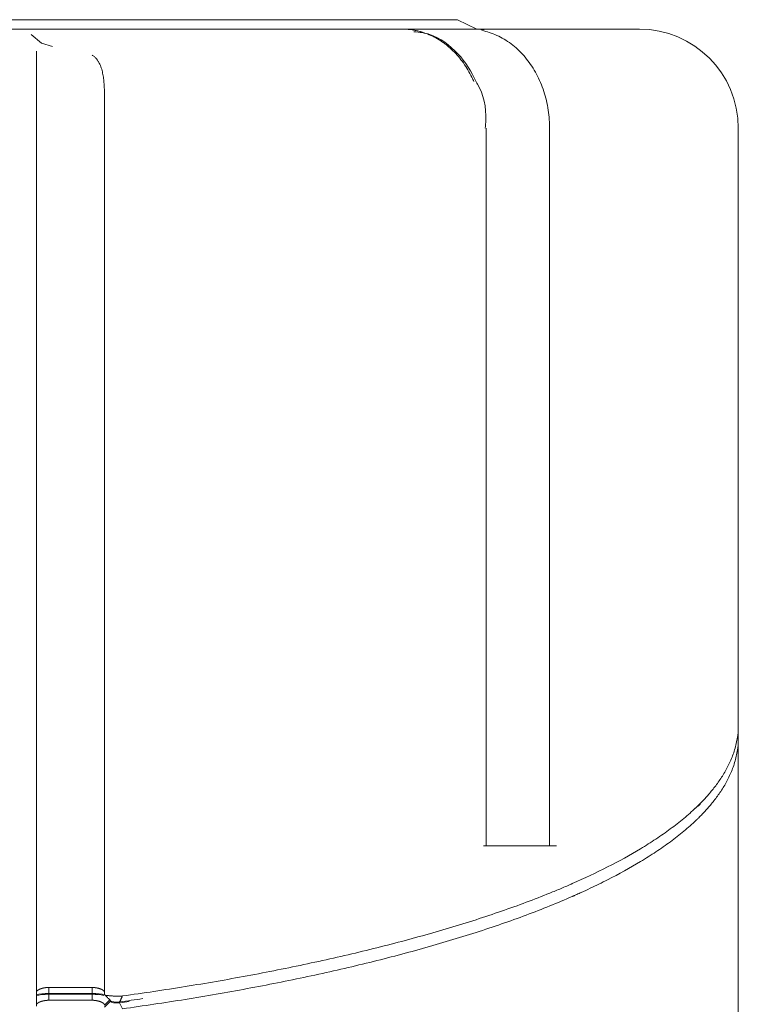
# Model space of a CAD drawing. Header units: millimetres. Extents: x 25069 to 61396, y 8621 to 21558.
# Tile 348 of 656: x 38361 to 38420, y 15900 to 15979. Entities that reach past the tile are written whole.
import ezdxf

# ---------------------------------------------------------------- set-up
doc = ezdxf.new("R2010")
doc.units = ezdxf.units.MM
doc.layers.add('10', color=7, linetype='Continuous')

msp = doc.modelspace()

# ---------------------------------------------------------------- linework, layer by layer
at = {"layer": '10', "color": 7, "linetype": 'Continuous', "lineweight": 18}
for p, q in [((38257.247, 15979.396), (38396.851, 15979.396)), ((38398.402, 15978.632), (38396.851, 15979.396)), ((38357.39, 15978.632), (38392.466, 15978.632)), ((38392.466, 15978.632), (38398.247, 15978.632)), ((38398.247, 15978.632), (38411.549, 15978.632)), ((38362.799, 15970.632), (38362.799, 15899.698)), ((38368.299, 15900.631), (38368.299, 15970.632)), ((38399.159, 15912.632), (38399.159, 15970.632)), ((38419.549, 15922.378), (38419.549, 15970.632)), ((38419.549, 15951.232), (38419.542, 15951.232)), ((38419.549, 15922.378), (38419.549, 15921.343)), ((38419.549, 15921.343), (38419.549, 15779.732)), ((38404.86, 15912.632), (38398.936, 15912.632)), ((38363.799, 15901.199), (38367.299, 15901.199)), ((38367.299, 15900.716), (38363.797, 15900.716)), ((38363.799, 15900.647), (38363.799, 15900.164)), ((38363.799, 15900.647), (38367.299, 15900.647)), ((38367.299, 15900.647), (38367.299, 15900.164)), ((38367.299, 15900.164), (38363.799, 15900.164)), ((38368.749, 15900.197), (38368.299, 15899.762)), ((38368.799, 15900.079), (38368.299, 15899.596)), ((38368.799, 15900.148), (38368.799, 15900.079)), ((38369.53, 15899.96), (38369.761, 15899.477))]:
    msp.add_line(p, q, dxfattribs=at)
at = {"layer": '10', "color": 7, "linetype": 'Continuous', "lineweight": 13}
for p, q in [((38398.26, 15978.632), (38411.549, 15978.632)), ((38362.364, 15978.207), (38363.2, 15977.505)), ((38362.799, 15900.8), (38362.799, 15976.854)), ((38364.107, 15977.228), (38363.2, 15977.505)), ((38368.299, 15973.376), (38368.299, 15900.8)), ((38404.293, 15970.632), (38404.293, 15912.632))]:
    msp.add_line(p, q, dxfattribs=at)
at = {"layer": '10', "color": 7, "linetype": 'Continuous', "lineweight": 18}
msp.add_arc((38411.549, 15970.632), 8, 0, 90, dxfattribs=at)
for points, knots in [([(38393.285, 15978.56), (38393.14, 15978.584), (38392.999, 15978.602), (38392.725, 15978.626), (38392.593, 15978.632), (38392.466, 15978.632)], [0, 0, 0, 0, 0.5, 0.5, 1, 1, 1, 1]), ([(38398.168, 15974.397), (38398.118, 15974.513), (38397.969, 15974.834), (38397.803, 15975.143), (38397.574, 15975.529), (38397.452, 15975.717), (38397.192, 15976.081), (38397.057, 15976.254), (38396.775, 15976.584), (38396.482, 15976.897), (38396.167, 15977.177), (38395.923, 15977.375), (38395.84, 15977.439), (38395.714, 15977.531), (38395.671, 15977.561), (38395.586, 15977.621), (38395.543, 15977.65), (38395.327, 15977.792), (38395.151, 15977.896), (38394.793, 15978.083), (38394.43, 15978.25), (38394.055, 15978.377), (38393.769, 15978.458), (38393.673, 15978.482), (38393.48, 15978.525), (38393.383, 15978.544), (38393.285, 15978.56)], [0, 0, 0, 0, 0.052223, 0.147, 0.147, 0.241778, 0.241778, 0.336556, 0.336556, 0.431334, 0.526111, 0.526111, 0.5735, 0.5735, 0.597195, 0.597195, 0.620889, 0.620889, 0.715667, 0.715667, 0.810445, 0.905222, 0.905222, 0.952611, 0.952611, 1, 1, 1, 1]), ([(38398.381, 15974.311), (38397.986, 15975.221), (38396.975, 15976.765), (38395.072, 15978.2), (38393.776, 15978.398), (38393.326, 15978.409)], [0, 0, 0, 0, 0.389699, 0.79831, 1, 1, 1, 1]), ([(38398.247, 15978.632), (38398.38, 15978.632), (38398.51, 15978.628), (38398.765, 15978.612), (38398.889, 15978.599), (38399.011, 15978.583)], [0, 0, 0, 0, 0.5, 0.5, 1, 1, 1, 1]), ([(38362.799, 15976.849), (38362.799, 15976.707), (38362.799, 15976.548), (38362.799, 15976.326), (38362.799, 15976.28), (38362.799, 15976.187), (38362.799, 15976.139), (38362.799, 15975.992), (38362.799, 15975.89), (38362.799, 15975.573), (38362.799, 15975.347), (38362.799, 15974.864), (38362.799, 15974.607), (38362.799, 15974.059), (38362.799, 15973.776), (38362.799, 15973.189), (38362.799, 15972.886), (38362.799, 15972.495), (38362.799, 15972.416), (38362.799, 15972.297), (38362.799, 15972.257), (38362.799, 15972.177), (38362.799, 15971.977), (38362.799, 15971.775), (38362.799, 15971.289), (38362.799, 15970.962), (38362.799, 15970.632)], [0, 0, 0, 0, 0.125, 0.125, 0.15625, 0.15625, 0.1875, 0.1875, 0.25, 0.25, 0.375, 0.375, 0.5, 0.5, 0.625, 0.625, 0.75, 0.75, 0.78125, 0.78125, 0.796875, 0.796875, 0.8125, 0.875, 0.875, 1, 1, 1, 1]), ([(38368.299, 15973.351), (38368.299, 15973.498), (38368.297, 15973.645), (38368.291, 15973.864), (38368.288, 15973.937), (38368.281, 15974.082), (38368.276, 15974.154), (38368.26, 15974.37), (38368.247, 15974.513), (38368.209, 15974.798), (38368.186, 15974.938), (38368.142, 15975.148), (38368.125, 15975.218), (38368.089, 15975.356), (38368.068, 15975.425), (38368.024, 15975.56), (38367.999, 15975.627), (38367.945, 15975.759), (38367.915, 15975.824), (38367.866, 15975.92), (38367.848, 15975.951), (38367.812, 15976.014), (38367.793, 15976.045), (38367.733, 15976.136), (38367.689, 15976.194), (38367.617, 15976.278), (38367.592, 15976.306), (38367.539, 15976.359), (38367.512, 15976.384), (38367.455, 15976.433), (38367.426, 15976.456), (38367.364, 15976.5), (38367.332, 15976.521), (38367.299, 15976.54)], [0, 0, 0, 0, 0.125, 0.125, 0.1875, 0.1875, 0.25, 0.25, 0.375, 0.375, 0.5, 0.5, 0.5625, 0.5625, 0.625, 0.625, 0.6875, 0.6875, 0.75, 0.75, 0.78125, 0.78125, 0.8125, 0.8125, 0.875, 0.875, 0.90625, 0.90625, 0.9375, 0.9375, 0.96875, 0.96875, 1, 1, 1, 1]), ([(38399.083, 15970.638), (38399.112, 15970.85), (38399.216, 15972.054), (38398.952, 15973.433), (38398.406, 15974.274), (38398.381, 15974.311)], [0, 0, 0, 0, 0.166979, 0.962591, 1, 1, 1, 1]), ([(38368.299, 15970.632), (38368.299, 15970.867), (38368.299, 15971.101), (38368.299, 15971.566), (38368.299, 15971.797), (38368.299, 15972.255), (38368.299, 15972.48), (38368.299, 15972.922), (38368.299, 15973.139), (38368.299, 15973.351)], [0, 0, 0, 0, 0.25, 0.25, 0.5, 0.5, 0.75, 0.75, 1, 1, 1, 1]), ([(38369.761, 15900.512), (38371.46, 15900.748), (38373.153, 15901.001), (38376.514, 15901.542), (38378.182, 15901.831), (38381.482, 15902.445), (38383.114, 15902.769), (38386.328, 15903.454), (38387.911, 15903.814), (38391.014, 15904.571), (38392.534, 15904.967), (38395.498, 15905.795), (38396.943, 15906.227), (38399.74, 15907.126), (38401.093, 15907.594), (38403.044, 15908.322), (38403.681, 15908.57), (38404.615, 15908.947), (38405.077, 15909.138), (38405.606, 15909.363), (38405.868, 15909.476), (38405.998, 15909.533), (38406.064, 15909.561), (38406.096, 15909.576), (38406.112, 15909.583), (38406.12, 15909.586), (38406.124, 15909.588), (38406.126, 15909.589), (38406.127, 15909.589), (38406.128, 15909.59), (38406.128, 15909.59), (38406.128, 15909.59), (38407.099, 15910.016), (38408.052, 15910.464), (38409.897, 15911.403), (38410.79, 15911.894), (38412.066, 15912.663), (38412.895, 15913.186), (38414.066, 15914.004), (38414.792, 15914.57), (38415.312, 15915.003), (38415.567, 15915.221), (38415.853, 15915.479), (38415.993, 15915.61), (38416.063, 15915.675), (38416.097, 15915.707), (38416.114, 15915.724), (38416.123, 15915.732), (38416.127, 15915.736), (38416.129, 15915.738), (38416.13, 15915.739), (38416.131, 15915.74), (38416.131, 15915.74), (38416.131, 15915.74), (38416.131, 15915.74), (38416.131, 15915.74), (38416.131, 15915.74), (38416.321, 15915.921), (38416.515, 15916.114), (38416.904, 15916.524), (38417.1, 15916.74), (38417.485, 15917.198), (38417.675, 15917.439), (38418.042, 15917.944), (38418.219, 15918.209), (38418.552, 15918.762), (38418.707, 15919.05), (38418.987, 15919.651), (38419.111, 15919.964), (38419.319, 15920.613), (38419.403, 15920.949), (38419.518, 15921.646), (38419.549, 15922.006), (38419.549, 15922.378)], [0, 0, 0, 0, 0.0625, 0.0625, 0.125, 0.125, 0.1875, 0.1875, 0.25, 0.25, 0.3125, 0.3125, 0.375, 0.375, 0.4375, 0.4375, 0.46875, 0.46875, 0.484375, 0.492187, 0.496094, 0.498047, 0.499023, 0.499512, 0.499756, 0.499878, 0.499939, 0.499969, 0.499985, 0.499992, 0.499992, 0.5, 0.5, 0.5625, 0.5625, 0.625, 0.625, 0.65625, 0.6875, 0.71875, 0.71875, 0.734375, 0.742187, 0.746094, 0.748047, 0.749023, 0.749512, 0.749756, 0.749878, 0.749939, 0.749969, 0.749985, 0.749992, 0.749996, 0.749998, 0.749998, 0.75, 0.75, 0.78125, 0.78125, 0.8125, 0.8125, 0.84375, 0.84375, 0.875, 0.875, 0.90625, 0.90625, 0.9375, 0.9375, 0.96875, 0.96875, 1, 1, 1, 1]), ([(38419.549, 15921.343), (38419.549, 15920.971), (38419.518, 15920.611), (38419.403, 15919.914), (38419.319, 15919.578), (38419.111, 15918.929), (38418.987, 15918.616), (38418.707, 15918.015), (38418.552, 15917.727), (38418.22, 15917.174), (38418.043, 15916.909), (38417.676, 15916.404), (38417.486, 15916.163), (38417.1, 15915.705), (38416.905, 15915.489), (38416.613, 15915.181), (38416.515, 15915.082), (38416.371, 15914.937), (38416.298, 15914.866), (38416.215, 15914.785), (38416.173, 15914.745), (38416.152, 15914.725), (38416.142, 15914.715), (38416.137, 15914.71), (38416.134, 15914.707), (38416.133, 15914.706), (38416.132, 15914.706), (38416.132, 15914.705), (38416.132, 15914.705), (38416.132, 15914.705), (38416.132, 15914.705), (38416.131, 15914.705), (38416.131, 15914.705), (38415.817, 15914.406), (38415.155, 15913.818), (38414.067, 15912.969), (38412.896, 15912.152), (38412.066, 15911.628), (38410.791, 15910.859), (38409.898, 15910.368), (38408.514, 15909.664), (38408.045, 15909.435), (38407.333, 15909.099), (38406.974, 15908.933), (38406.552, 15908.742), (38406.341, 15908.648), (38406.235, 15908.601), (38406.182, 15908.578), (38406.155, 15908.566), (38406.142, 15908.56), (38406.135, 15908.558), (38406.132, 15908.556), (38406.13, 15908.555), (38406.129, 15908.555), (38406.129, 15908.555), (38406.129, 15908.555), (38406.129, 15908.555), (38404.942, 15908.033), (38403.694, 15907.53), (38401.093, 15906.559), (38399.74, 15906.091), (38396.943, 15905.192), (38395.499, 15904.76), (38392.535, 15903.932), (38391.014, 15903.536), (38387.911, 15902.779), (38386.329, 15902.419), (38383.114, 15901.734), (38381.483, 15901.409), (38378.183, 15900.796), (38376.515, 15900.507), (38373.153, 15899.965), (38371.461, 15899.712), (38369.761, 15899.477)], [0, 0, 0, 0, 0.03125, 0.03125, 0.0625, 0.0625, 0.09375, 0.09375, 0.125, 0.125, 0.15625, 0.15625, 0.1875, 0.1875, 0.21875, 0.21875, 0.234375, 0.234375, 0.242187, 0.246094, 0.248047, 0.249023, 0.249512, 0.249756, 0.249878, 0.249939, 0.249969, 0.249985, 0.249992, 0.249996, 0.249998, 0.249998, 0.25, 0.25, 0.28125, 0.3125, 0.34375, 0.375, 0.375, 0.4375, 0.4375, 0.46875, 0.46875, 0.484375, 0.492187, 0.496094, 0.498047, 0.499023, 0.499512, 0.499756, 0.499878, 0.499939, 0.499969, 0.499985, 0.499992, 0.499992, 0.5, 0.5, 0.5625, 0.5625, 0.625, 0.625, 0.6875, 0.6875, 0.75, 0.75, 0.8125, 0.8125, 0.875, 0.875, 0.9375, 0.9375, 1, 1, 1, 1]), ([(38362.799, 15900.797), (38362.799, 15900.799), (38362.799, 15900.804), (38362.8, 15900.81), (38362.8, 15900.816), (38362.801, 15900.822), (38362.802, 15900.828), (38362.803, 15900.834), (38362.805, 15900.839), (38362.806, 15900.845), (38362.808, 15900.851), (38362.81, 15900.857), (38362.813, 15900.862), (38362.815, 15900.868), (38362.818, 15900.874), (38362.821, 15900.879), (38362.824, 15900.885), (38362.828, 15900.89), (38362.831, 15900.896), (38362.835, 15900.901), (38362.839, 15900.906), (38362.843, 15900.911), (38362.847, 15900.917), (38362.852, 15900.922), (38362.856, 15900.927), (38362.861, 15900.932), (38362.866, 15900.937), (38362.871, 15900.942), (38362.876, 15900.947), (38362.882, 15900.952), (38362.887, 15900.957), (38362.893, 15900.961), (38362.899, 15900.966), (38362.905, 15900.971), (38362.911, 15900.975), (38362.918, 15900.98), (38362.924, 15900.984), (38362.931, 15900.989), (38362.938, 15900.993), (38362.945, 15900.998), (38362.952, 15901.002), (38362.959, 15901.006), (38362.966, 15901.011), (38362.973, 15901.015), (38362.981, 15901.019), (38362.988, 15901.023), (38362.996, 15901.027), (38363.004, 15901.031), (38363.012, 15901.035), (38363.02, 15901.039), (38363.028, 15901.043), (38363.036, 15901.047), (38363.044, 15901.051), (38363.053, 15901.054), (38363.061, 15901.058), (38363.07, 15901.062), (38363.078, 15901.065), (38363.087, 15901.069), (38363.096, 15901.072), (38363.105, 15901.076), (38363.113, 15901.079), (38363.122, 15901.083), (38363.131, 15901.086), (38363.141, 15901.089), (38363.15, 15901.092), (38363.159, 15901.096), (38363.168, 15901.099), (38363.177, 15901.102), (38363.187, 15901.105), (38363.196, 15901.108), (38363.206, 15901.111), (38363.215, 15901.113), (38363.225, 15901.116), (38363.234, 15901.119), (38363.244, 15901.122), (38363.253, 15901.125), (38363.263, 15901.127), (38363.273, 15901.13), (38363.282, 15901.132), (38363.292, 15901.135), (38363.302, 15901.137), (38363.311, 15901.14), (38363.321, 15901.142), (38363.331, 15901.144), (38363.341, 15901.147), (38363.35, 15901.149), (38363.36, 15901.151), (38363.37, 15901.153), (38363.38, 15901.155), (38363.39, 15901.157), (38363.399, 15901.159), (38363.409, 15901.161), (38363.419, 15901.163), (38363.429, 15901.165), (38363.439, 15901.167), (38363.448, 15901.168), (38363.458, 15901.17), (38363.468, 15901.172), (38363.478, 15901.173), (38363.487, 15901.175), (38363.497, 15901.176), (38363.507, 15901.178), (38363.516, 15901.179), (38363.526, 15901.181), (38363.536, 15901.182), (38363.545, 15901.183), (38363.555, 15901.184), (38363.564, 15901.186), (38363.574, 15901.187), (38363.583, 15901.188), (38363.593, 15901.189), (38363.602, 15901.19), (38363.612, 15901.191), (38363.621, 15901.192), (38363.63, 15901.192), (38363.64, 15901.193), (38363.649, 15901.194), (38363.658, 15901.195), (38363.667, 15901.195), (38363.676, 15901.196), (38363.685, 15901.196), (38363.694, 15901.197), (38363.703, 15901.197), (38363.712, 15901.198), (38363.721, 15901.198), (38363.73, 15901.198), (38363.739, 15901.199), (38363.748, 15901.199), (38363.756, 15901.199), (38363.765, 15901.199), (38363.774, 15901.199), (38363.782, 15901.199), (38363.791, 15901.199), (38363.796, 15901.199), (38363.799, 15901.199)], [0, 0, 0, 0, 0.010139, 0.020237, 0.030295, 0.040312, 0.050288, 0.060223, 0.070118, 0.079972, 0.089786, 0.099559, 0.109292, 0.118984, 0.128635, 0.138246, 0.147817, 0.157347, 0.166837, 0.176287, 0.185696, 0.195065, 0.204393, 0.213682, 0.22293, 0.232138, 0.241306, 0.250434, 0.259521, 0.268569, 0.277577, 0.286544, 0.295472, 0.304359, 0.313207, 0.322015, 0.330783, 0.339511, 0.3482, 0.356849, 0.365458, 0.374027, 0.382557, 0.391047, 0.399498, 0.407909, 0.416281, 0.424613, 0.432906, 0.44116, 0.449374, 0.457549, 0.465685, 0.473781, 0.481839, 0.489857, 0.497837, 0.505777, 0.513678, 0.521541, 0.529364, 0.537149, 0.544895, 0.552603, 0.560271, 0.567901, 0.575493, 0.583046, 0.59056, 0.598037, 0.605474, 0.612874, 0.620235, 0.627558, 0.634844, 0.642091, 0.6493, 0.656471, 0.663604, 0.670699, 0.677757, 0.684777, 0.691759, 0.698704, 0.705612, 0.712482, 0.719314, 0.72611, 0.732868, 0.739589, 0.746273, 0.752921, 0.759531, 0.766105, 0.772641, 0.779142, 0.785605, 0.792033, 0.798423, 0.804778, 0.811096, 0.817379, 0.823625, 0.829835, 0.83601, 0.842149, 0.848252, 0.85432, 0.860352, 0.866349, 0.872311, 0.878238, 0.88413, 0.889987, 0.895809, 0.901597, 0.90735, 0.913068, 0.918753, 0.924403, 0.930019, 0.935602, 0.941151, 0.946666, 0.952147, 0.957596, 0.963011, 0.968393, 0.973742, 0.979058, 0.984342, 0.989594, 0.994813, 1, 1, 1, 1]), ([(38363.799, 15901.199), (38363.799, 15901.038), (38363.799, 15900.877), (38363.799, 15900.716), (38363.799, 15900.716), (38363.799, 15900.716)], [0, 0, 0, 0, 0.999963, 0.999963, 1, 1, 1, 1]), ([(38367.299, 15901.199), (38367.304, 15901.199), (38367.314, 15901.199), (38367.329, 15901.199), (38367.344, 15901.199), (38367.36, 15901.199), (38367.375, 15901.198), (38367.391, 15901.198), (38367.407, 15901.197), (38367.423, 15901.196), (38367.439, 15901.195), (38367.455, 15901.193), (38367.471, 15901.192), (38367.488, 15901.191), (38367.504, 15901.189), (38367.521, 15901.187), (38367.538, 15901.185), (38367.555, 15901.183), (38367.572, 15901.181), (38367.588, 15901.178), (38367.606, 15901.176), (38367.623, 15901.173), (38367.64, 15901.17), (38367.657, 15901.167), (38367.674, 15901.164), (38367.691, 15901.161), (38367.709, 15901.157), (38367.726, 15901.154), (38367.743, 15901.15), (38367.76, 15901.146), (38367.778, 15901.142), (38367.795, 15901.138), (38367.812, 15901.133), (38367.829, 15901.129), (38367.846, 15901.124), (38367.863, 15901.12), (38367.88, 15901.115), (38367.896, 15901.11), (38367.913, 15901.104), (38367.929, 15901.099), (38367.945, 15901.093), (38367.961, 15901.088), (38367.977, 15901.082), (38367.993, 15901.076), (38368.009, 15901.07), (38368.024, 15901.064), (38368.039, 15901.057), (38368.054, 15901.051), (38368.068, 15901.044), (38368.082, 15901.037), (38368.096, 15901.03), (38368.11, 15901.023), (38368.123, 15901.016), (38368.136, 15901.009), (38368.149, 15901.001), (38368.161, 15900.993), (38368.173, 15900.985), (38368.184, 15900.977), (38368.195, 15900.969), (38368.206, 15900.961), (38368.216, 15900.952), (38368.225, 15900.944), (38368.234, 15900.935), (38368.243, 15900.926), (38368.251, 15900.917), (38368.258, 15900.908), (38368.265, 15900.899), (38368.271, 15900.889), (38368.277, 15900.88), (38368.282, 15900.87), (38368.287, 15900.86), (38368.29, 15900.85), (38368.294, 15900.84), (38368.296, 15900.829), (38368.298, 15900.819), (38368.299, 15900.808), (38368.299, 15900.801), (38368.299, 15900.797)], [0, 0, 0, 0, 0.009151, 0.018401, 0.027753, 0.037205, 0.046761, 0.056419, 0.066181, 0.076048, 0.08602, 0.096098, 0.106283, 0.116576, 0.126976, 0.137485, 0.148103, 0.158831, 0.16967, 0.180619, 0.19168, 0.202853, 0.214138, 0.225536, 0.237047, 0.248672, 0.260412, 0.272266, 0.284235, 0.29632, 0.30852, 0.320837, 0.333271, 0.345821, 0.358489, 0.371274, 0.384178, 0.3972, 0.41034, 0.4236, 0.436979, 0.450477, 0.464095, 0.477833, 0.491692, 0.505671, 0.519771, 0.533992, 0.548334, 0.562798, 0.577384, 0.592092, 0.606922, 0.621875, 0.63695, 0.652148, 0.667469, 0.682913, 0.698481, 0.714173, 0.729988, 0.745927, 0.761991, 0.778178, 0.794491, 0.810927, 0.827489, 0.844176, 0.860987, 0.877924, 0.894986, 0.912174, 0.929487, 0.946927, 0.964492, 0.982183, 1, 1, 1, 1]), ([(38368.299, 15900.631), (38368.299, 15900.624), (38368.302, 15900.616), (38368.313, 15900.603), (38368.321, 15900.597), (38368.337, 15900.589), (38368.343, 15900.586), (38368.356, 15900.581), (38368.363, 15900.578), (38368.387, 15900.571), (38368.405, 15900.567), (38368.437, 15900.561), (38368.448, 15900.559), (38368.471, 15900.555), (38368.483, 15900.553), (38368.521, 15900.548), (38368.576, 15900.541), (38368.639, 15900.535), (38368.689, 15900.53), (38368.706, 15900.529), (38368.742, 15900.526), (38368.759, 15900.524), (38368.814, 15900.52), (38368.889, 15900.514), (38368.969, 15900.508), (38369.031, 15900.505), (38369.052, 15900.504), (38369.094, 15900.501), (38369.115, 15900.5), (38369.178, 15900.497), (38369.221, 15900.496), (38369.285, 15900.494), (38369.307, 15900.494), (38369.35, 15900.493), (38369.371, 15900.493), (38369.435, 15900.493), (38369.478, 15900.494), (38369.54, 15900.496), (38369.561, 15900.496), (38369.603, 15900.499), (38369.623, 15900.5), (38369.684, 15900.504), (38369.723, 15900.508), (38369.761, 15900.512)], [0, 0, 0, 0, 0.0625, 0.0625, 0.125, 0.125, 0.15625, 0.15625, 0.1875, 0.1875, 0.25, 0.25, 0.28125, 0.28125, 0.3125, 0.3125, 0.375, 0.4375, 0.4375, 0.46875, 0.46875, 0.5, 0.5, 0.5625, 0.625, 0.625, 0.65625, 0.65625, 0.6875, 0.6875, 0.75, 0.75, 0.78125, 0.78125, 0.8125, 0.8125, 0.875, 0.875, 0.90625, 0.90625, 0.9375, 0.9375, 1, 1, 1, 1]), ([(38363.799, 15900.164), (38363.796, 15900.164), (38363.791, 15900.164), (38363.782, 15900.164), (38363.774, 15900.164), (38363.765, 15900.164), (38363.756, 15900.164), (38363.748, 15900.164), (38363.739, 15900.163), (38363.73, 15900.163), (38363.721, 15900.163), (38363.712, 15900.163), (38363.703, 15900.162), (38363.694, 15900.162), (38363.685, 15900.161), (38363.676, 15900.161), (38363.667, 15900.16), (38363.658, 15900.159), (38363.649, 15900.159), (38363.64, 15900.158), (38363.63, 15900.157), (38363.621, 15900.156), (38363.612, 15900.155), (38363.602, 15900.154), (38363.593, 15900.153), (38363.583, 15900.152), (38363.574, 15900.151), (38363.564, 15900.15), (38363.555, 15900.149), (38363.545, 15900.148), (38363.536, 15900.147), (38363.526, 15900.145), (38363.516, 15900.144), (38363.507, 15900.143), (38363.497, 15900.141), (38363.487, 15900.14), (38363.478, 15900.138), (38363.468, 15900.136), (38363.458, 15900.135), (38363.448, 15900.133), (38363.439, 15900.131), (38363.429, 15900.13), (38363.419, 15900.128), (38363.409, 15900.126), (38363.399, 15900.124), (38363.39, 15900.122), (38363.38, 15900.12), (38363.37, 15900.118), (38363.36, 15900.116), (38363.35, 15900.114), (38363.341, 15900.111), (38363.331, 15900.109), (38363.321, 15900.107), (38363.311, 15900.104), (38363.302, 15900.102), (38363.292, 15900.1), (38363.282, 15900.097), (38363.273, 15900.094), (38363.263, 15900.092), (38363.253, 15900.089), (38363.244, 15900.087), (38363.234, 15900.084), (38363.225, 15900.081), (38363.215, 15900.078), (38363.206, 15900.075), (38363.196, 15900.072), (38363.187, 15900.069), (38363.177, 15900.066), (38363.168, 15900.063), (38363.159, 15900.06), (38363.15, 15900.057), (38363.141, 15900.054), (38363.131, 15900.051), (38363.122, 15900.047), (38363.113, 15900.044), (38363.105, 15900.041), (38363.096, 15900.037), (38363.087, 15900.034), (38363.078, 15900.03), (38363.07, 15900.026), (38363.061, 15900.023), (38363.053, 15900.019), (38363.044, 15900.015), (38363.036, 15900.012), (38363.028, 15900.008), (38363.02, 15900.004), (38363.012, 15900), (38363.004, 15899.996), (38362.996, 15899.992), (38362.988, 15899.988), (38362.981, 15899.984), (38362.973, 15899.98), (38362.966, 15899.975), (38362.959, 15899.971), (38362.952, 15899.967), (38362.945, 15899.963), (38362.938, 15899.958), (38362.931, 15899.954), (38362.924, 15899.949), (38362.918, 15899.945), (38362.911, 15899.94), (38362.905, 15899.935), (38362.899, 15899.931), (38362.893, 15899.926), (38362.887, 15899.921), (38362.882, 15899.916), (38362.876, 15899.912), (38362.871, 15899.907), (38362.866, 15899.902), (38362.861, 15899.897), (38362.856, 15899.892), (38362.852, 15899.886), (38362.847, 15899.881), (38362.843, 15899.876), (38362.839, 15899.871), (38362.835, 15899.866), (38362.831, 15899.86), (38362.828, 15899.855), (38362.824, 15899.849), (38362.821, 15899.844), (38362.818, 15899.838), (38362.815, 15899.833), (38362.813, 15899.827), (38362.81, 15899.821), (38362.808, 15899.816), (38362.806, 15899.81), (38362.805, 15899.804), (38362.803, 15899.798), (38362.802, 15899.792), (38362.801, 15899.786), (38362.8, 15899.78), (38362.8, 15899.774), (38362.799, 15899.768), (38362.799, 15899.764), (38362.799, 15899.762)], [0, 0, 0, 0, 0.005187, 0.010406, 0.015658, 0.020942, 0.026258, 0.031607, 0.036989, 0.042404, 0.047853, 0.053334, 0.058849, 0.064398, 0.069981, 0.075597, 0.081247, 0.086932, 0.09265, 0.098403, 0.104191, 0.110013, 0.11587, 0.121762, 0.127689, 0.133651, 0.139648, 0.14568, 0.151748, 0.157851, 0.16399, 0.170165, 0.176375, 0.182621, 0.188904, 0.195222, 0.201577, 0.207967, 0.214395, 0.220858, 0.227359, 0.233895, 0.240469, 0.247079, 0.253727, 0.260411, 0.267132, 0.27389, 0.280686, 0.287518, 0.294388, 0.301296, 0.308241, 0.315223, 0.322243, 0.329301, 0.336396, 0.343529, 0.3507, 0.357909, 0.365156, 0.372442, 0.379765, 0.387126, 0.394526, 0.401963, 0.40944, 0.416954, 0.424507, 0.432099, 0.439729, 0.447397, 0.455105, 0.462851, 0.470636, 0.478459, 0.486322, 0.494223, 0.502163, 0.510143, 0.518161, 0.526219, 0.534315, 0.542451, 0.550626, 0.55884, 0.567094, 0.575387, 0.583719, 0.592091, 0.600502, 0.608953, 0.617443, 0.625973, 0.634542, 0.643151, 0.6518, 0.660489, 0.669217, 0.677985, 0.686793, 0.695641, 0.704528, 0.713456, 0.722423, 0.731431, 0.740479, 0.749566, 0.758694, 0.767862, 0.77707, 0.786318, 0.795607, 0.804935, 0.814304, 0.823713, 0.833163, 0.842653, 0.852183, 0.861754, 0.871365, 0.881016, 0.890708, 0.900441, 0.910214, 0.920028, 0.929882, 0.939777, 0.949712, 0.959688, 0.969705, 0.979763, 0.989861, 1, 1, 1, 1]), ([(38368.299, 15899.762), (38368.299, 15899.766), (38368.299, 15899.773), (38368.298, 15899.784), (38368.296, 15899.794), (38368.294, 15899.804), (38368.29, 15899.815), (38368.287, 15899.825), (38368.282, 15899.835), (38368.277, 15899.844), (38368.271, 15899.854), (38368.265, 15899.863), (38368.258, 15899.873), (38368.251, 15899.882), (38368.243, 15899.891), (38368.234, 15899.9), (38368.225, 15899.909), (38368.216, 15899.917), (38368.206, 15899.926), (38368.195, 15899.934), (38368.184, 15899.942), (38368.173, 15899.95), (38368.161, 15899.958), (38368.149, 15899.966), (38368.136, 15899.973), (38368.123, 15899.981), (38368.11, 15899.988), (38368.096, 15899.995), (38368.082, 15900.002), (38368.068, 15900.009), (38368.054, 15900.016), (38368.039, 15900.022), (38368.024, 15900.028), (38368.009, 15900.035), (38367.993, 15900.041), (38367.977, 15900.047), (38367.961, 15900.053), (38367.945, 15900.058), (38367.929, 15900.064), (38367.913, 15900.069), (38367.896, 15900.074), (38367.88, 15900.079), (38367.863, 15900.084), (38367.846, 15900.089), (38367.829, 15900.094), (38367.812, 15900.098), (38367.795, 15900.102), (38367.778, 15900.107), (38367.76, 15900.111), (38367.743, 15900.115), (38367.726, 15900.118), (38367.709, 15900.122), (38367.691, 15900.125), (38367.674, 15900.129), (38367.657, 15900.132), (38367.64, 15900.135), (38367.623, 15900.138), (38367.606, 15900.14), (38367.588, 15900.143), (38367.572, 15900.145), (38367.555, 15900.148), (38367.538, 15900.15), (38367.521, 15900.152), (38367.504, 15900.154), (38367.488, 15900.155), (38367.471, 15900.157), (38367.455, 15900.158), (38367.439, 15900.159), (38367.423, 15900.161), (38367.407, 15900.161), (38367.391, 15900.162), (38367.375, 15900.163), (38367.36, 15900.163), (38367.344, 15900.164), (38367.329, 15900.164), (38367.314, 15900.164), (38367.304, 15900.164), (38367.299, 15900.164)], [0, 0, 0, 0, 0.017817, 0.035508, 0.053073, 0.070513, 0.087826, 0.105014, 0.122076, 0.139013, 0.155824, 0.172511, 0.189073, 0.205509, 0.221822, 0.238009, 0.254073, 0.270012, 0.285827, 0.301519, 0.317087, 0.332531, 0.347852, 0.36305, 0.378125, 0.393078, 0.407908, 0.422616, 0.437202, 0.451666, 0.466008, 0.480229, 0.494329, 0.508308, 0.522167, 0.535905, 0.549523, 0.563021, 0.5764, 0.58966, 0.6028, 0.615822, 0.628726, 0.641511, 0.654179, 0.666729, 0.679163, 0.69148, 0.70368, 0.715765, 0.727734, 0.739588, 0.751328, 0.762953, 0.774464, 0.785862, 0.797147, 0.80832, 0.819381, 0.83033, 0.841169, 0.851897, 0.862515, 0.873024, 0.883424, 0.893717, 0.903902, 0.91398, 0.923952, 0.933819, 0.943581, 0.953239, 0.962795, 0.972247, 0.981599, 0.990849, 1, 1, 1, 1])]:
    msp.add_open_spline(points, degree=3, knots=knots, dxfattribs=at)
at = {"layer": '10', "color": 7, "linetype": 'Continuous', "lineweight": 13}
msp.add_open_spline([(38398.809, 15978.524), (38399.011, 15978.483), (38399.214, 15978.43), (38399.828, 15978.232), (38400.228, 15978.05), (38400.998, 15977.592), (38401.369, 15977.312), (38402.05, 15976.68), (38402.363, 15976.325), (38402.791, 15975.734), (38402.927, 15975.527), (38403.178, 15975.102), (38403.411, 15974.664), (38403.608, 15974.202), (38403.786, 15973.726), (38403.867, 15973.48), (38404.077, 15972.733), (38404.176, 15972.225), (38404.262, 15971.45), (38404.28, 15971.189), (38404.291, 15970.828), (38404.293, 15970.73), (38404.293, 15970.632)], degree=3, knots=[0, 0, 0, 0, 0.066587, 0.066587, 0.2062, 0.2062, 0.345814, 0.345814, 0.485428, 0.485428, 0.555235, 0.555235, 0.625042, 0.694849, 0.694849, 0.764656, 0.764656, 0.90427, 0.90427, 0.974077, 0.974077, 1, 1, 1, 1], dxfattribs=at)
at = {"layer": '10', "color": 7, "linetype": 'Continuous', "lineweight": 18}
for points, degree in [([(38416.303, 15915.859), (38416.37, 15915.931), (38416.436, 15916.003), (38416.501, 15916.075)], 3), ([(38367.299, 15901.199), (38367.299, 15900.716)], 1), ([(38362.784, 15900.54), (38363.057, 15900.608), (38363.419, 15900.65), (38363.799, 15900.647)], 3), ([(38363.797, 15900.716), (38363.418, 15900.719), (38363.058, 15900.677), (38362.786, 15900.61)], 3), ([(38368.354, 15900.599), (38368.077, 15900.673), (38367.698, 15900.719), (38367.299, 15900.716)], 3), ([(38367.299, 15900.647), (38367.653, 15900.649), (38367.991, 15900.613), (38368.257, 15900.553)], 3), ([(38368.338, 15900.596), (38368.831, 15900.099)], 1), ([(38368.346, 15900.586), (38368.401, 15900.532)], 1), ([(38369.761, 15900.512), (38369.53, 15900.029)], 1), ([(38368.799, 15900.079), (38368.783, 15899.982), (38369.218, 15899.912), (38369.53, 15899.96)], 3), ([(38369.53, 15900.029), (38369.236, 15899.984), (38368.834, 15900.044), (38368.801, 15900.131)], 3), ([(38371.407, 15900.298), (38370.786, 15900.206), (38370.16, 15900.117), (38369.53, 15900.029)], 3), ([(38369.53, 15899.96), (38369.79, 15899.996), (38370.05, 15900.033), (38370.309, 15900.07)], 3)]:
    msp.add_open_spline(points, degree=degree, dxfattribs=at)

doc.saveas('drawing.dxf')
